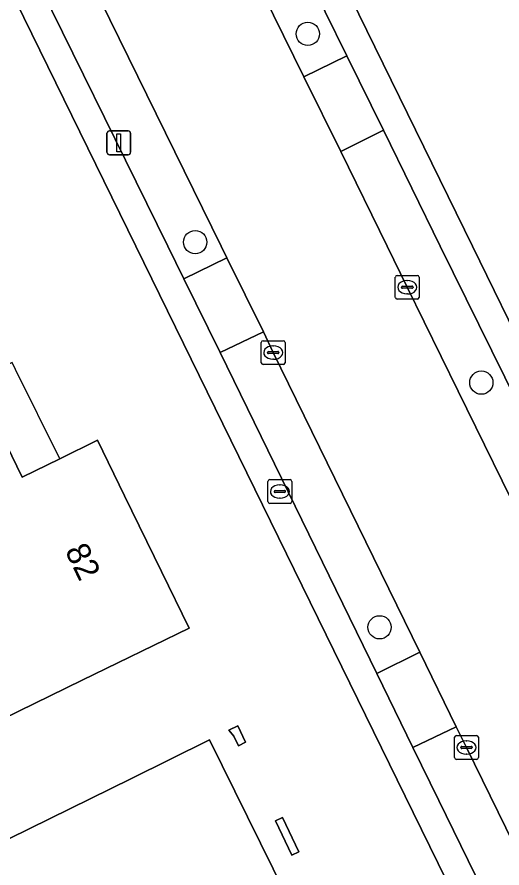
# Model space of a CAD drawing. Extents: x 160455 to 162082, y 388339 to 389736.
# Drawn here: x 160692.24 to 160712.61, y 389223.86 to 389259.63 of the extents above; entities that cross this region are included whole.
import ezdxf

# ---------------------------------------------------------------- set-up
doc = ezdxf.new("R2010")
doc.units = 0
for name, color, linetype in [('IMGEO_Boom', 7, 'Continuous'), ('IMGEO_Brandkraan', 7, 'Continuous'), ('IMGEO_Erf', 7, 'Continuous'), ('IMGEO_Kolk', 7, 'Continuous'), ('IMGEO_Lichtmast', 7, 'Continuous'), ('IMGEO_Pand', 7, 'Continuous'), ('IMGEO_Pand_nummerreeks', 7, 'Continuous'), ('IMGEO_Pand_overbouw', 7, 'Continuous'), ('IMGEO_Parkeervlak_open', 7, 'Continuous'), ('IMGEO_Rijbaan_lokaal_gesloten', 7, 'Continuous'), ('IMGEO_Voetpad_open', 7, 'Continuous')]:
    doc.layers.add(name, color=color, linetype=linetype)

msp = doc.modelspace()

# ---------------------------------------------------------------- linework, layer by layer
at = {"layer": 'IMGEO_Boom'}
for centre in [(160704.454, 389258.924), (160699.723, 389250.169), (160711.747, 389244.264), (160707.471, 389233.979)]:
    msp.add_circle(centre, 0.489, dxfattribs=at)
at = {"layer": 'IMGEO_Brandkraan'}
for p, q in [((160702.781, 389239.261), (160702.781, 389240.113)), ((160702.856, 389240.187), (160703.708, 389240.187)), ((160703.269, 389239.967), (160703.294, 389239.967)), ((160703.782, 389240.113), (160703.782, 389239.261)), ((160703.04, 389239.681), (160703.04, 389239.693)), ((160703.478, 389239.644), (160703.08, 389239.644)), ((160703.083, 389239.73), (160703.481, 389239.73)), ((160703.524, 389239.693), (160703.524, 389239.681)), ((160703.708, 389239.187), (160702.856, 389239.187)), ((160703.292, 389239.407), (160703.267, 389239.407))]:
    msp.add_line(p, q, dxfattribs=at)
for points in [[(160702.781, 389239.261), (160702.781, 389240.113)], [(160702.856, 389240.187), (160703.708, 389240.187)], [(160703.782, 389240.113), (160703.782, 389239.261)], [(160703.708, 389239.187), (160702.856, 389239.187)]]:
    msp.add_lwpolyline(points, dxfattribs=at)
for centre, radius, start, end in [((160702.858, 389240.111), 0.0765, 91.552, 178.448), ((160702.858, 389240.111), 0.0765, 91.552, 178.448), ((160703.706, 389240.111), 0.0765, 1.552, 88.448), ((160703.706, 389240.111), 0.0765, 1.552, 88.448), ((160703.08, 389239.69), 0.0403, 85.8775, 175.7526), ((160703.077, 389239.68), 0.0366, 178.938, 274.7102), ((160703.481, 389239.687), 0.043, 264.8664, 352.4533), ((160703.485, 389239.692), 0.0386, 1.7309, 96.639), ((160702.858, 389239.263), 0.0765, 181.552, 268.448), ((160702.858, 389239.263), 0.0765, 181.552, 268.448), ((160703.706, 389239.263), 0.0765, 271.552, 358.448), ((160703.706, 389239.263), 0.0765, 271.552, 358.448)]:
    msp.add_arc(centre, radius, start, end, dxfattribs=at)
for centre, major_axis, ratio, start_param, end_param in [((160703.268, 389239.687), (-0.387, 0.002), 0.722429, 4.712389, 7.853982), ((160703.293, 389239.687), (-0.39, 0.002), 0.717154, 1.570796, 4.712389)]:
    msp.add_ellipse(centre, major_axis=major_axis, ratio=ratio, start_param=start_param, end_param=end_param, dxfattribs=at)
at = {"layer": 'IMGEO_Erf'}
for points in [[(160686.096, 389301.609), (160711.374, 389250), (160713.804, 389245.039), (160721.884, 389228.469)], [(160697.231, 389250), (160674.661, 389296.078)], [(160618.708, 389268.606), (160627.813, 389250), (160632.561, 389240.296), (160646.195, 389212.463), (160659.1, 389186.029), (160660.56, 389183.089), (160678.005, 389191.833), (160676.861, 389194.242), (160682.461, 389196.902), (160684.112, 389193.427), (160682.056, 389192.45), (160691.863, 389192.737), (160725.28, 389193.626), (160724.604, 389194.964), (160713.416, 389216.926), (160708.883, 389226.189), (160697.231, 389250)]]:
    msp.add_lwpolyline(points, dxfattribs=at)
for points in [[(160683.672, 389235.653), (160684.804, 389236.205), (160684.663, 389236.493), (160685.265, 389236.786), (160683.289, 389240.836), (160685.987, 389242.153), (160690.48, 389244.346), (160692.457, 389240.296), (160694.031, 389241.064), (160695.617, 389241.839), (160696.758, 389239.502), (160698.31, 389236.321), (160699.469, 389233.947), (160694.976, 389231.754), (160689.611, 389229.135), (160687.691, 389233.068), (160685.465, 389231.981)], [(160701.512, 389229.833), (160701.836, 389229.151), (160701.543, 389229.003), (160701.345, 389229.396), (160701.132, 389229.652)], [(160697.019, 389227.612), (160700.324, 389229.25), (160704.065, 389221.675), (160705.222, 389222.221), (160707.767, 389216.993), (160703.288, 389214.775), (160698.415, 389212.387), (160694.555, 389220.264), (160693.475, 389219.735), (160691.048, 389224.686)], [(160703.39, 389225.978), (160704.078, 389224.54), (160703.785, 389224.4), (160703.097, 389225.838)]]:
    msp.add_lwpolyline(points, close=True, dxfattribs=at)
at = {"layer": 'IMGEO_Kolk'}
for p, q in [((160708.133, 389247.847), (160708.133, 389248.699)), ((160708.208, 389248.773), (160709.06, 389248.773)), ((160708.621, 389248.553), (160708.646, 389248.553)), ((160709.134, 389248.699), (160709.134, 389247.847)), ((160708.392, 389248.267), (160708.392, 389248.279)), ((160708.83, 389248.23), (160708.432, 389248.23)), ((160708.435, 389248.316), (160708.833, 389248.316)), ((160708.876, 389248.279), (160708.876, 389248.267)), ((160709.06, 389247.773), (160708.208, 389247.773)), ((160708.644, 389247.993), (160708.619, 389247.993)), ((160702.576, 389246.027), (160703.428, 389246.027)), ((160702.501, 389245.101), (160702.501, 389245.953)), ((160702.989, 389245.807), (160703.014, 389245.807)), ((160703.502, 389245.953), (160703.502, 389245.101)), ((160702.76, 389245.521), (160702.76, 389245.533)), ((160703.198, 389245.484), (160702.8, 389245.484)), ((160702.803, 389245.57), (160703.201, 389245.57)), ((160703.244, 389245.533), (160703.244, 389245.521)), ((160703.428, 389245.027), (160702.576, 389245.027)), ((160703.012, 389245.247), (160702.987, 389245.247)), ((160710.622, 389228.502), (160710.622, 389229.354)), ((160710.697, 389229.428), (160711.549, 389229.428)), ((160711.11, 389229.208), (160711.135, 389229.208)), ((160711.623, 389229.354), (160711.623, 389228.502)), ((160710.881, 389228.922), (160710.881, 389228.934)), ((160711.319, 389228.885), (160710.921, 389228.885)), ((160710.924, 389228.971), (160711.322, 389228.971)), ((160711.365, 389228.934), (160711.365, 389228.922)), ((160711.133, 389228.648), (160711.108, 389228.648)), ((160711.549, 389228.428), (160710.697, 389228.428))]:
    msp.add_line(p, q, dxfattribs=at)
for points in [[(160708.133, 389247.847), (160708.133, 389248.699)], [(160708.208, 389248.773), (160709.06, 389248.773)], [(160709.134, 389248.699), (160709.134, 389247.847)], [(160709.06, 389247.773), (160708.208, 389247.773)], [(160702.576, 389246.027), (160703.428, 389246.027)], [(160702.501, 389245.101), (160702.501, 389245.953)], [(160703.502, 389245.953), (160703.502, 389245.101)], [(160703.428, 389245.027), (160702.576, 389245.027)], [(160710.622, 389228.502), (160710.622, 389229.354)], [(160710.697, 389229.428), (160711.549, 389229.428)], [(160711.623, 389229.354), (160711.623, 389228.502)], [(160711.549, 389228.428), (160710.697, 389228.428)]]:
    msp.add_lwpolyline(points, dxfattribs=at)
for centre, radius, start, end in [((160708.21, 389248.697), 0.0765, 91.552, 178.448), ((160708.21, 389248.697), 0.0765, 91.552, 178.448), ((160709.058, 389248.697), 0.0765, 1.552, 88.448), ((160709.058, 389248.697), 0.0765, 1.552, 88.448), ((160708.432, 389248.276), 0.0403, 85.8775, 175.7526), ((160708.429, 389248.266), 0.0366, 178.938, 274.7102), ((160708.833, 389248.273), 0.043, 264.8664, 352.4533), ((160708.837, 389248.278), 0.0386, 1.7309, 96.639), ((160708.21, 389247.849), 0.0765, 181.552, 268.448), ((160708.21, 389247.849), 0.0765, 181.552, 268.448), ((160709.058, 389247.849), 0.0765, 271.552, 358.448), ((160709.058, 389247.849), 0.0765, 271.552, 358.448), ((160702.578, 389245.951), 0.0765, 91.552, 178.448), ((160702.578, 389245.951), 0.0765, 91.552, 178.448), ((160703.426, 389245.951), 0.0765, 1.552, 88.448), ((160703.426, 389245.951), 0.0765, 1.552, 88.448), ((160702.8, 389245.53), 0.0403, 85.8775, 175.7526), ((160702.797, 389245.52), 0.0366, 178.938, 274.7102), ((160703.201, 389245.527), 0.043, 264.8664, 352.4533), ((160703.205, 389245.532), 0.0386, 1.7309, 96.639), ((160702.578, 389245.103), 0.0765, 181.552, 268.448), ((160702.578, 389245.103), 0.0765, 181.552, 268.448), ((160703.426, 389245.103), 0.0765, 271.552, 358.448), ((160703.426, 389245.103), 0.0765, 271.552, 358.448), ((160710.699, 389229.352), 0.0765, 91.552, 178.448), ((160710.699, 389229.352), 0.0765, 91.552, 178.448), ((160711.547, 389229.352), 0.0765, 1.552, 88.448), ((160711.547, 389229.352), 0.0765, 1.552, 88.448), ((160710.921, 389228.931), 0.0403, 85.8775, 175.7526), ((160710.918, 389228.921), 0.0366, 178.938, 274.7102), ((160711.322, 389228.928), 0.043, 264.8664, 352.4533), ((160711.326, 389228.933), 0.0386, 1.7309, 96.639), ((160710.699, 389228.504), 0.0765, 181.552, 268.448), ((160710.699, 389228.504), 0.0765, 181.552, 268.448), ((160711.547, 389228.504), 0.0765, 271.552, 358.448), ((160711.547, 389228.504), 0.0765, 271.552, 358.448)]:
    msp.add_arc(centre, radius, start, end, dxfattribs=at)
for centre, major_axis, ratio, start_param, end_param in [((160708.62, 389248.273), (-0.387, 0.002), 0.722429, 4.712389, 7.853982), ((160708.645, 389248.273), (-0.39, 0.002), 0.717154, 1.570796, 4.712389), ((160702.988, 389245.527), (-0.387, 0.002), 0.722429, 4.712389, 7.853982), ((160703.013, 389245.527), (-0.39, 0.002), 0.717154, 1.570796, 4.712389), ((160711.109, 389228.928), (-0.387, 0.002), 0.722429, 4.712389, 7.853982), ((160711.134, 389228.928), (-0.39, 0.002), 0.717154, 1.570796, 4.712389)]:
    msp.add_ellipse(centre, major_axis=major_axis, ratio=ratio, start_param=start_param, end_param=end_param, dxfattribs=at)
at = {"layer": 'IMGEO_Lichtmast'}
for p, q in [((160696.016, 389253.945), (160696.016, 389254.745)), ((160696.016, 389254.745), (160696.016, 389253.945)), ((160696.116, 389254.845), (160696.906, 389254.845)), ((160696.906, 389254.845), (160696.116, 389254.845)), ((160697.006, 389254.745), (160697.006, 389253.945)), ((160697.006, 389253.945), (160697.006, 389254.745)), ((160696.906, 389253.845), (160696.116, 389253.845)), ((160696.116, 389253.845), (160696.906, 389253.845))]:
    msp.add_line(p, q, dxfattribs=at)
msp.add_lwpolyline([(160696.436, 389254.72), (160696.586, 389254.72), (160696.586, 389253.97), (160696.436, 389253.97), (160696.436, 389254.72)], dxfattribs=at)
for centre, start, end in [((160696.116, 389254.745), 90, 180), ((160696.116, 389254.745), 90, 180), ((160696.906, 389254.745), 0, 90), ((160696.906, 389254.745), 360, 90), ((160696.116, 389253.945), 180, 270), ((160696.116, 389253.945), 180, 270), ((160696.906, 389253.945), 270, 0), ((160696.906, 389253.945), 270, 0)]:
    msp.add_arc(centre, 0.1, start, end, dxfattribs=at)
at = {"layer": 'IMGEO_Pand'}
for points in [[(160694.976, 389231.754), (160699.469, 389233.947), (160698.31, 389236.321), (160696.758, 389239.502), (160695.617, 389241.839), (160694.031, 389241.064), (160692.457, 389240.296), (160690.48, 389244.346), (160685.987, 389242.153), (160683.289, 389240.836), (160685.265, 389236.786), (160684.663, 389236.493), (160684.804, 389236.205), (160683.672, 389235.653), (160685.465, 389231.981), (160687.691, 389233.068), (160689.611, 389229.135)], [(160701.512, 389229.833), (160701.132, 389229.652), (160701.345, 389229.396), (160701.543, 389229.003), (160701.836, 389229.151)], [(160705.222, 389222.221), (160704.065, 389221.675), (160700.324, 389229.25), (160697.019, 389227.612), (160691.048, 389224.686), (160693.475, 389219.735), (160694.555, 389220.264), (160698.415, 389212.387), (160703.288, 389214.775), (160707.767, 389216.993)], [(160703.39, 389225.978), (160703.097, 389225.838), (160703.785, 389224.4), (160704.078, 389224.54)]]:
    msp.add_lwpolyline(points, close=True, dxfattribs=at)
at = {"layer": 'IMGEO_Pand_overbouw'}
msp.add_lwpolyline([(160694.031, 389241.064), (160692.174, 389244.821), (160692.036, 389245.105), (160691.643, 389244.92), (160690.48, 389244.346), (160692.457, 389240.296)], close=True, dxfattribs=at)
at = {"layer": 'IMGEO_Parkeervlak_open'}
for points in [[(160700.637, 389269.113), (160698.835, 389268.239), (160699.613, 389266.641), (160704.287, 389257.113), (160706.1, 389257.995)], [(160701.053, 389249.503), (160700.808, 389250), (160694.182, 389263.505), (160692.371, 389262.62), (160698.574, 389250), (160699.246, 389248.633)], [(160705.836, 389253.982), (160707.788, 389250), (160708.634, 389248.273), (160710.779, 389243.912), (160716.679, 389231.859), (160717.471, 389230.235), (160719.256, 389231.076), (160712.728, 389244.494), (160710.023, 389250), (160707.63, 389254.87)], [(160709.167, 389232.934), (160703.001, 389245.527), (160702.586, 389246.394), (160700.767, 389245.528), (160707.353, 389232.034)], [(160717.659, 389215.67), (160716.62, 389217.721), (160715.736, 389219.515), (160711.793, 389227.56), (160711.122, 389228.929), (160710.687, 389229.8), (160708.873, 389228.93), (160709.963, 389226.698), (160713.671, 389219.105), (160714.472, 389217.471), (160715.852, 389214.779)]]:
    msp.add_lwpolyline(points, close=True, dxfattribs=at)
at = {"layer": 'IMGEO_Rijbaan_lokaal_gesloten'}
for points in [[(160717.471, 389230.235), (160716.679, 389231.859), (160710.779, 389243.912), (160708.634, 389248.273), (160707.788, 389250), (160705.836, 389253.982), (160704.287, 389257.113), (160699.613, 389266.641)], [(160694.182, 389263.505), (160700.808, 389250), (160701.053, 389249.503), (160702.586, 389246.394), (160703.001, 389245.527), (160709.167, 389232.934), (160710.687, 389229.8), (160711.122, 389228.929), (160711.793, 389227.56), (160715.736, 389219.515), (160716.62, 389217.721), (160717.659, 389215.67), (160719.23, 389212.583), (160727.396, 389210.314)]]:
    msp.add_lwpolyline(points, dxfattribs=at)
at = {"layer": 'IMGEO_Voetpad_open'}
for points in [[(160687.141, 389304.262), (160687.058, 389304.227), (160684.17, 389302.827), (160686.288, 389298.492), (160688.971, 389293.025), (160690.482, 389289.918), (160692.079, 389286.689), (160693.607, 389283.567), (160699.11, 389272.221), (160700.637, 389269.113), (160706.1, 389257.995), (160707.63, 389254.87), (160710.023, 389250), (160712.728, 389244.494), (160719.256, 389231.076), (160721.555, 389226.323), (160721.165, 389226.118)], [(160723.388, 389225.353), (160723.18, 389225.716), (160721.884, 389228.469), (160713.804, 389245.039), (160711.374, 389250), (160686.096, 389301.609)], [(160674.661, 389296.078), (160697.231, 389250), (160708.883, 389226.189), (160713.416, 389216.926), (160724.604, 389194.964), (160725.28, 389193.626), (160727.592, 389189.047)], [(160728.622, 389189.654), (160726.151, 389194.597), (160725.673, 389195.511), (160717.43, 389211.672), (160715.852, 389214.779), (160714.472, 389217.471), (160713.671, 389219.105), (160709.963, 389226.698), (160708.873, 389228.93), (160707.353, 389232.034), (160700.767, 389245.528), (160699.246, 389248.633), (160698.574, 389250), (160692.371, 389262.62), (160690.839, 389265.737), (160684.241, 389279.248), (160682.709, 389282.392), (160677.15, 389293.726)]]:
    msp.add_lwpolyline(points, dxfattribs=at)
for points in [[(160705.836, 389253.982), (160707.63, 389254.87), (160706.1, 389257.995), (160704.287, 389257.113)], [(160701.053, 389249.503), (160699.246, 389248.633), (160700.767, 389245.528), (160702.586, 389246.394)], [(160710.687, 389229.8), (160709.167, 389232.934), (160707.353, 389232.034), (160708.873, 389228.93)]]:
    msp.add_lwpolyline(points, close=True, dxfattribs=at)

# ---------------------------------------------------------------- texts
at = {"layer": 'IMGEO_Pand_nummerreeks'}
msp.add_text('82', height=1, rotation=296.0165, dxfattribs=at).set_placement((160694.232, 389237.199))

doc.saveas('drawing.dxf')
